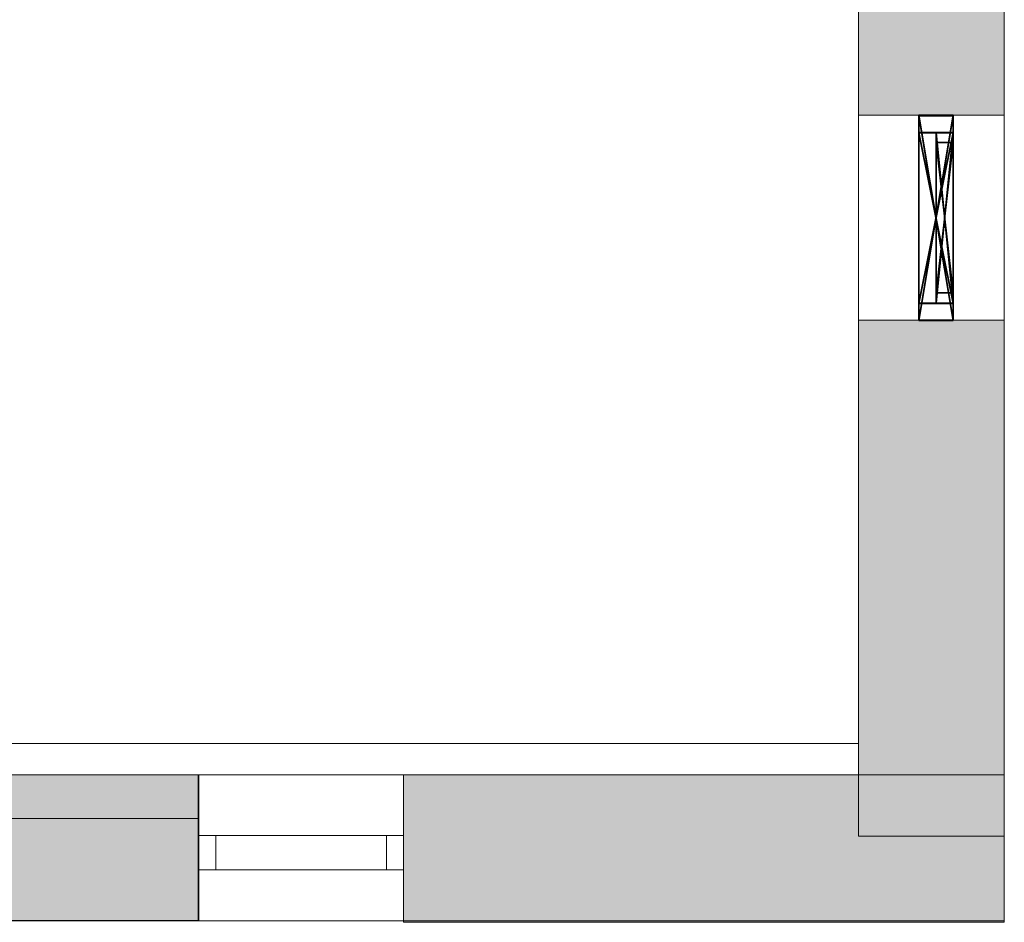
# Model space of a CAD drawing. Header units: inches. Extents: x 15 to 546804, y -66 to 267312.
# Tile 467 of 478: x 481541 to 484425, y 122342 to 124986. Entities that reach past the tile are written whole.
import ezdxf

# ---------------------------------------------------------------- set-up
doc = ezdxf.new("R2010")
doc.units = ezdxf.units.IN
doc.header["$MEASUREMENT"] = 0

# ---------------------------------------------------------------- blocks, each defined once
blk = doc.blocks.new('Group_26')
at = {"color": 8, "true_color": 0x6b767f}
for p, q in [((0, 0), (0, 0, 1800)), ((500, 0), (0, 0)), ((0, 0, 1800), (500, 0, 1800)), ((500, 0, 1800), (500, 0))]:
    blk.add_line(p, q, dxfattribs=at)
mesh = blk.add_polyface(dxfattribs=at)
corners = [(500, 0, 1800), (0, 0), (500, 0), (0, 0, 1800)]
mesh.append_faces([[corners[k] for k in face] for face in [(0, 1, 2), (1, 0, 3)]], dxfattribs={"vtx0": -1, "color": 8})
blk = doc.blocks.new('Component_22')
for p, q in [((0, 0), (0, 500)), ((0, 500), (0, 500, 500)), ((0, 500, 500), (0, 0, 500)), ((0, 500), (50, 500)), ((0, 500, 500), (50, 500, 500)), ((50, 0), (50, 500)), ((50, 500), (50, 500, 500)), ((50, 500, 500), (50, 0, 500)), ((0, 470, 30), (0, 470, 470)), ((0, 30, 30), (0, 470, 30)), ((0, 470, 470), (0, 30, 470)), ((0, 470, 30), (50, 470, 30)), ((0, 470, 470), (50, 470, 470)), ((50, 470, 30), (50, 470, 470)), ((50, 30, 30), (50, 470, 30)), ((50, 470, 470), (50, 30, 470)), ((0, 30, 470), (0, 30, 30)), ((0, 30, 30), (50, 30, 30)), ((0, 30, 470), (50, 30, 470)), ((50, 30, 470), (50, 30, 30)), ((0, 0, 500), (0, 0)), ((0, 0), (50, 0)), ((0, 0, 500), (50, 0, 500)), ((50, 0, 500), (50, 0))]:
    blk.add_line(p, q)
mesh = blk.add_polyface()
corners = [(0, 0, 500), (0, 30, 470), (0, 0), (0, 500, 500), (0, 470, 470), (0, 470, 30), (0, 30, 30), (0, 500)]
mesh.append_faces([[corners[k] for k in face] for face in [(0, 1, 2), (1, 3, 4), (4, 3, 5), (2, 6, 7), (6, 2, 1), (7, 5, 3)]], dxfattribs={"vtx0": -1, "vtx1": -1})
mesh.append_faces([[corners[k] for k in face] for face in [(1, 0, 3), (7, 6, 5)]], dxfattribs={"vtx0": -1, "vtx2": -1})
mesh = blk.add_polyface()
corners = [(50, 500), (0, 0), (0, 500), (50, 0)]
mesh.append_faces([[corners[k] for k in face] for face in [(0, 1, 2), (1, 0, 3)]], dxfattribs={"vtx0": -1})
mesh = blk.add_polyface()
corners = [(0, 500, 500), (50, 500), (0, 500), (50, 500, 500)]
mesh.append_faces([[corners[k] for k in face] for face in [(0, 1, 2), (1, 0, 3)]], dxfattribs={"vtx0": -1})
mesh = blk.add_polyface()
corners = [(50, 0, 500), (0, 500, 500), (0, 0, 500), (50, 500, 500)]
mesh.append_faces([[corners[k] for k in face] for face in [(0, 1, 2), (1, 0, 3)]], dxfattribs={"vtx0": -1})
mesh = blk.add_polyface()
corners = [(50, 0), (50, 30, 30), (50, 0, 500), (50, 500), (50, 470, 30), (50, 470, 470), (50, 30, 470), (50, 500, 500)]
mesh.append_faces([[corners[k] for k in face] for face in [(0, 1, 2), (1, 3, 4), (4, 3, 5), (2, 6, 7), (6, 2, 1), (7, 5, 3)]], dxfattribs={"vtx0": -1, "vtx1": -1})
mesh.append_faces([[corners[k] for k in face] for face in [(1, 0, 3), (7, 6, 5)]], dxfattribs={"vtx0": -1, "vtx2": -1})
mesh = blk.add_polyface()
corners = [(50, 470, 470), (0, 470, 30), (50, 470, 30), (0, 470, 470)]
mesh.append_faces([[corners[k] for k in face] for face in [(0, 1, 2), (1, 0, 3)]], dxfattribs={"vtx0": -1})
mesh = blk.add_polyface()
corners = [(50, 30, 30), (0, 470, 30), (0, 30, 30), (50, 470, 30)]
mesh.append_faces([[corners[k] for k in face] for face in [(0, 1, 2), (1, 0, 3)]], dxfattribs={"vtx0": -1})
mesh = blk.add_polyface()
corners = [(50, 470, 470), (0, 30, 470), (0, 470, 470), (50, 30, 470)]
mesh.append_faces([[corners[k] for k in face] for face in [(0, 1, 2), (1, 0, 3)]], dxfattribs={"vtx0": -1})
mesh = blk.add_polyface()
corners = [(0, 30, 470), (50, 30, 30), (0, 30, 30), (50, 30, 470)]
mesh.append_faces([[corners[k] for k in face] for face in [(0, 1, 2), (1, 0, 3)]], dxfattribs={"vtx0": -1})
mesh = blk.add_polyface()
corners = [(50, 0, 500), (0, 0), (50, 0), (0, 0, 500)]
mesh.append_faces([[corners[k] for k in face] for face in [(0, 1, 2), (1, 0, 3)]], dxfattribs={"vtx0": -1})

msp = doc.modelspace()

# ---------------------------------------------------------------- hatches: boundary and pattern name
at = {"lineweight": 20}
h = msp.add_hatch(color=7, dxfattribs=at)
h.dxf.hatch_style = 1
h.paths.add_polyline_path([(484425.1, 125305.7), (483997.6, 125305.7), (483997.6, 124705.7), (484175.1, 124705.7), (484175.1, 124707.1), (484275.1, 124707.1), (484425.1, 124705.7)])
h = msp.add_hatch(color=7, dxfattribs=at)
h.dxf.hatch_style = 1
h.paths.add_polyline_path([(483997.6, 122773.2), (484425.1, 122773.2), (484425.1, 124105.7), (483997.6, 124105.7)])
h = msp.add_hatch(color=7, dxfattribs=at)
h.dxf.hatch_style = 1
h.paths.add_polyline_path([(481465.1, 122346.8), (482063.4, 122346.8), (482063.4, 122773.2), (481465.1, 122773.2)])
h = msp.add_hatch(color=7, dxfattribs=at)
h.dxf.hatch_style = 1
h.paths.add_polyline_path([(482665.1, 122341.5), (484425.1, 122341.5), (484425.1, 122773.2), (482665.1, 122773.2)])

# ---------------------------------------------------------------- linework, layer by layer
at = {"color": 7, "lineweight": 20}
for p, q in [((483997.6, 141436.9, 300), (483997.6, 122865.7)), ((484425.1, 124705.7, 1016.7), (483997.6, 124705.7, 1016.7)), ((484425.1, 124705.7, 2916.7), (483997.6, 124705.7, 2916.7)), ((484425.1, 124705.7, 6500), (483997.6, 124705.7, 6500)), ((484425.1, 124705.7, 3600), (483997.6, 124705.7, 3600)), ((483997.6, 124705.7, 2916.7), (483997.6, 124105.7, 2916.7)), ((483997.6, 124705.7, 1016.7), (483997.6, 124705.7, 2916.7)), ((483997.6, 124705.7, 1016.7), (483997.6, 124105.7, 1016.7)), ((483997.6, 124105.7, 6500), (483997.6, 124705.7, 6500)), ((483997.6, 124705.7, 3600), (483997.6, 124705.7, 6500)), ((483997.6, 124705.7, 3600), (483997.6, 124105.7, 3600)), ((484425.1, 124705.7, 2916.7), (484425.1, 124105.7, 2916.7)), ((484425.1, 124705.7, 1016.7), (484425.1, 124705.7, 2916.7)), ((484425.1, 124705.7, 1016.7), (484425.1, 124105.7, 1016.7)), ((484425.1, 124105.7, 6500), (484425.1, 124705.7, 6500)), ((484425.1, 124705.7, 3600), (484425.1, 124705.7, 6500)), ((484425.1, 124705.7, 3600), (484425.1, 124105.7, 3600)), ((484425.1, 124105.7, 1016.7), (483997.6, 124105.7, 1016.7)), ((484425.1, 124105.7, 2916.7), (483997.6, 124105.7, 2916.7)), ((484425.1, 124105.7, 6500), (483997.6, 124105.7, 6500)), ((484425.1, 124105.7, 3600), (483997.6, 124105.7, 3600)), ((483997.6, 124105.7, 2916.7), (483997.6, 124105.7, 1016.7)), ((483997.6, 124105.7, 3600), (483997.6, 124105.7, 6500)), ((484425.1, 124105.7), (483997.6, 124105.7)), ((483997.6, 124105.7), (483997.6, 122773.2)), ((484425.1, 124105.7, 2916.7), (484425.1, 124105.7, 1016.7)), ((484425.1, 124105.7, 3600), (484425.1, 124105.7, 6500)), ((484425.1, 122773.2), (484425.1, 124105.7)), ((483997.6, 122865.7), (470665.1, 122865.7)), ((484425.1, 122773.2), (475165.1, 122773.2)), ((482063.4, 122773.2, 2900), (481465.1, 122773.2, 2900)), ((482063.4, 122346.8, 2900), (482063.4, 122773.2, 2900)), ((482065.1, 122345.7, 2900), (482065.1, 122773.2, 2900)), ((482665.1, 122773.2, 1000), (482065.1, 122773.2, 1000)), ((482065.1, 122773.2, 1000), (482065.1, 122773.2, 2900)), ((482065.1, 122773.2, 2900), (482665.1, 122773.2, 2900)), ((482065.1, 122645.7, 1000), (482065.1, 122773.2, 1000)), ((482665.1, 122345.7, 1000), (482665.1, 122773.2, 1000)), ((482665.1, 122345.7, 2900), (482665.1, 122773.2, 2900)), ((482665.1, 122773.2, 2900), (482665.1, 122773.2, 1000)), ((484425.1, 122773.2, 1000), (482665.1, 122773.2, 1000)), ((482665.1, 122773.2, 1000), (482665.1, 122341.5, 1000)), ((483997.6, 122773.2), (484425.1, 122773.2)), ((484425.1, 122345.7), (484425.1, 122773.2)), ((484425.1, 122345.7, 7500), (484425.1, 122773.2, 7500)), ((484425.1, 122341.5, 1000), (484425.1, 122773.2, 1000)), ((482065.1, 122345.7, 1000), (482065.1, 122645.7, 1000)), ((482065.1, 122595.7, 2900), (482065.1, 122595.7, 1000)), ((482065.1, 122595.7, 1000), (482665.1, 122595.7, 1000)), ((482665.1, 122595.7, 2900), (482065.1, 122595.7, 2900)), ((482065.1, 122595.7, 1000), (482065.1, 122495.7, 1000)), ((482065.1, 122595.7, 2900), (482065.1, 122495.7, 2900)), ((482115.1, 122595.7, 2850), (482615.1, 122595.7, 2850)), ((482615.1, 122595.7, 1050), (482115.1, 122595.7, 1050)), ((482115.1, 122595.7, 1050), (482115.1, 122595.7, 2850)), ((482115.1, 122595.7, 2850), (482115.1, 122495.7, 2850)), ((482115.1, 122595.7, 1050), (482115.1, 122495.7, 1050)), ((482115.1, 122595.7, 1050), (482115.1, 122595.7, 2850)), ((482615.1, 122595.7, 1050), (482115.1, 122595.7, 1050)), ((482115.1, 122595.7, 2850), (482615.1, 122595.7, 2850)), ((482615.1, 122595.7, 2850), (482615.1, 122595.7, 1050)), ((482615.1, 122595.7, 2850), (482615.1, 122495.7, 2850)), ((482615.1, 122595.7, 1050), (482615.1, 122495.7, 1050)), ((482615.1, 122595.7, 2850), (482615.1, 122595.7, 1050)), ((482665.1, 122595.7, 1000), (482665.1, 122595.7, 2900)), ((482665.1, 122595.7, 1000), (482665.1, 122495.7, 1000)), ((482665.1, 122595.7, 2900), (482665.1, 122495.7, 2900)), ((482065.1, 122495.7, 2900), (482065.1, 122495.7, 1000)), ((482065.1, 122495.7, 1000), (482665.1, 122495.7, 1000)), ((482665.1, 122495.7, 2900), (482065.1, 122495.7, 2900)), ((482115.1, 122495.7, 1050), (482115.1, 122495.7, 2850)), ((482115.1, 122495.7, 2850), (482615.1, 122495.7, 2850)), ((482615.1, 122495.7, 1050), (482115.1, 122495.7, 1050)), ((482615.1, 122495.7, 2850), (482615.1, 122495.7, 1050)), ((482665.1, 122495.7, 1000), (482665.1, 122495.7, 2900)), ((484425.1, 122345.7), (475165.1, 122345.7)), ((481465.1, 122346.8, 2900), (482063.4, 122346.8, 2900)), ((482065.1, 122345.7, 1000), (482065.1, 122345.7, 2900)), ((482065.1, 122345.7, 2900), (482665.1, 122345.7, 2900)), ((482065.1, 122345.7, 1000), (482665.1, 122345.7, 1000)), ((482665.1, 122345.7, 2900), (482665.1, 122345.7, 1000)), ((482665.1, 122341.5, 1000), (484425.1, 122341.5, 1000)), ((484425.1, 122345.7, 7500), (484425.1, 122345.7))]:
    msp.add_line(p, q, dxfattribs=at)
at = {"color": 7}
for p, q in [((484175.1, 124705.7, 3600), (484175.1, 124705.7, 6500)), ((484175.1, 124105.7, 3600), (484175.1, 124705.7, 3600)), ((484175.1, 124705.7, 6500), (484175.1, 124105.7, 6500)), ((484175.1, 124705.7, 3600), (484275.1, 124705.7, 3600)), ((484175.1, 124705.7, 6500), (484275.1, 124705.7, 6500)), ((484175.1, 124704.3, 1000), (484175.1, 124704.3, 2900)), ((484175.1, 124104.3, 1000), (484175.1, 124704.3, 1000)), ((484175.1, 124704.3, 2900), (484175.1, 124104.3, 2900)), ((484175.1, 124704.3, 1000), (484275.1, 124704.3, 1000)), ((484175.1, 124704.3, 2900), (484275.1, 124704.3, 2900)), ((484275.1, 124105.7, 3600), (484275.1, 124705.7, 3600)), ((484275.1, 124705.7, 3600), (484275.1, 124705.7, 6500)), ((484275.1, 124705.7, 6500), (484275.1, 124105.7, 6500)), ((484275.1, 124104.3, 1000), (484275.1, 124704.3, 1000)), ((484275.1, 124704.3, 1000), (484275.1, 124704.3, 2900)), ((484275.1, 124704.3, 2900), (484275.1, 124104.3, 2900)), ((484175.1, 124155.7, 6450), (484175.1, 124655.7, 6450)), ((484175.1, 124655.7, 6450), (484175.1, 124655.7, 3650)), ((484175.1, 124655.7, 3650), (484175.1, 124155.7, 3650)), ((484175.1, 124655.7, 6450), (484275.1, 124655.7, 6450)), ((484175.1, 124655.7, 3650), (484275.1, 124655.7, 3650)), ((484175.1, 124154.3, 2850), (484175.1, 124654.3, 2850)), ((484175.1, 124654.3, 2850), (484175.1, 124654.3, 1050)), ((484175.1, 124654.3, 1050), (484175.1, 124154.3, 1050)), ((484175.1, 124654.3, 2850), (484275.1, 124654.3, 2850)), ((484175.1, 124654.3, 1050), (484275.1, 124654.3, 1050)), ((484275.1, 124155.7, 6450), (484275.1, 124655.7, 6450)), ((484275.1, 124655.7, 6450), (484275.1, 124655.7, 5300)), ((484275.1, 124655.7, 3650), (484275.1, 124155.7, 3650)), ((484275.1, 124655.7, 5300), (484275.1, 124655.7, 4800)), ((484275.1, 124655.7, 4800), (484275.1, 124655.7, 3650)), ((484275.1, 124154.3, 2850), (484275.1, 124654.3, 2850)), ((484275.1, 124654.3, 2850), (484275.1, 124654.3, 1050)), ((484275.1, 124654.3, 1050), (484275.1, 124154.3, 1050)), ((484175.1, 124155.7, 3650), (484175.1, 124155.7, 6450)), ((484175.1, 124155.7, 6450), (484275.1, 124155.7, 6450)), ((484175.1, 124155.7, 3650), (484275.1, 124155.7, 3650)), ((484175.1, 124154.3, 1050), (484175.1, 124154.3, 2850)), ((484175.1, 124154.3, 2850), (484275.1, 124154.3, 2850)), ((484175.1, 124154.3, 1050), (484275.1, 124154.3, 1050)), ((484275.1, 124155.7, 3650), (484275.1, 124155.7, 4800)), ((484275.1, 124155.7, 4800), (484275.1, 124155.7, 5300)), ((484275.1, 124155.7, 5300), (484275.1, 124155.7, 6450)), ((484275.1, 124154.3, 1050), (484275.1, 124154.3, 2850)), ((484175.1, 124105.7, 6500), (484175.1, 124105.7, 3600)), ((484175.1, 124105.7, 3600), (484275.1, 124105.7, 3600)), ((484175.1, 124105.7, 6500), (484275.1, 124105.7, 6500)), ((484175.1, 124104.3, 2900), (484175.1, 124104.3, 1000)), ((484175.1, 124104.3, 1000), (484275.1, 124104.3, 1000)), ((484175.1, 124104.3, 2900), (484275.1, 124104.3, 2900)), ((484275.1, 124105.7, 6500), (484275.1, 124105.7, 3600)), ((484275.1, 124104.3, 2900), (484275.1, 124104.3, 1000))]:
    msp.add_line(p, q, dxfattribs=at)
at = {"color": 7, "lineweight": 20}
for points, invisible_edges in [([(483997.6, 132055.7), (483997.6, 122593.5), (484425.1, 132055.7)], 2), ([(484425.1, 122593.5), (484425.1, 132055.7), (483997.6, 122593.5)], 2), ([(484425.1, 124705.7, 6500), (483997.6, 124705.7, 3600), (484425.1, 124705.7, 3600)], 1), ([(483997.6, 124705.7, 3600), (484425.1, 124705.7, 6500), (483997.6, 124705.7, 6500)], 1), ([(484425.1, 124105.7, 3600), (483997.6, 124705.7, 3600), (483997.6, 124105.7, 3600)], 1), ([(483997.6, 124705.7, 3600), (484425.1, 124105.7, 3600), (484425.1, 124705.7, 3600)], 1), ([(484425.1, 124705.7, 6500), (483997.6, 124105.7, 6500), (483997.6, 124705.7, 6500)], 1), ([(483997.6, 124105.7, 6500), (484425.1, 124705.7, 6500), (484425.1, 124105.7, 6500)], 1), ([(484425.1, 124705.7, 2916.7), (483997.6, 124105.7, 2916.7), (483997.6, 124705.7, 2916.7)], 1), ([(483997.6, 124105.7, 2916.7), (484425.1, 124705.7, 2916.7), (484425.1, 124105.7, 2916.7)], 1), ([(484425.1, 124705.7, 2916.7), (483997.6, 124705.7, 1016.7), (484425.1, 124705.7, 1016.7)], 1), ([(483997.6, 124705.7, 1016.7), (484425.1, 124705.7, 2916.7), (483997.6, 124705.7, 2916.7)], 1), ([(484425.1, 124105.7, 1016.7), (483997.6, 124705.7, 1016.7), (483997.6, 124105.7, 1016.7)], 1), ([(483997.6, 124705.7, 1016.7), (484425.1, 124105.7, 1016.7), (484425.1, 124705.7, 1016.7)], 1), ([(483997.6, 124105.7, 3600), (484425.1, 124105.7, 6500), (484425.1, 124105.7, 3600)], 1), ([(484425.1, 124105.7, 6500), (483997.6, 124105.7, 3600), (483997.6, 124105.7, 6500)], 1), ([(483997.6, 124105.7, 1016.7), (484425.1, 124105.7, 2916.7), (484425.1, 124105.7, 1016.7)], 1), ([(484425.1, 124105.7, 2916.7), (483997.6, 124105.7, 1016.7), (483997.6, 124105.7, 2916.7)], 1), ([(475165.1, 122345.7), (475165.1, 122773.2), (484425.1, 122345.7)], 2), ([(484425.1, 122773.2), (484425.1, 122345.7), (475165.1, 122773.2)], 2), ([(481465.1, 122645.7, 1000), (481465.1, 122773.2, 1000), (482065.1, 122645.7, 1000)], 2), ([(482065.1, 122773.2, 1000), (482065.1, 122645.7, 1000), (481465.1, 122773.2, 1000)], 2), ([(482065.1, 122345.7, 2900), (482065.1, 122773.2, 2900), (482665.1, 122345.7, 2900)], 2), ([(482665.1, 122773.2, 2900), (482665.1, 122345.7, 2900), (482065.1, 122773.2, 2900)], 2), ([(482065.1, 122773.2, 1000), (482065.1, 122773.2, 2900), (482065.1, 122645.7, 1000)], 2), ([(482065.1, 122345.7, 2900), (482065.1, 122645.7, 1000), (482065.1, 122773.2, 2900)], 3), ([(482065.1, 122773.2, 1000), (482065.1, 122645.7, 1000), (482665.1, 122773.2, 1000)], 2), ([(482065.1, 122345.7, 1000), (482665.1, 122773.2, 1000), (482065.1, 122645.7, 1000)], 3), ([(482665.1, 122345.7, 1000), (482665.1, 122773.2, 1000), (482065.1, 122345.7, 1000)], 2), ([(482665.1, 122773.2, 2900), (482665.1, 122773.2, 1000), (482665.1, 122345.7, 2900)], 2), ([(482665.1, 122345.7, 1000), (482665.1, 122345.7, 2900), (482665.1, 122773.2, 1000)], 2), ([(484425.1, 122773.2), (484425.1, 122773.2, 7500), (484425.1, 122345.7)], 2), ([(484425.1, 122345.7, 7500), (484425.1, 122345.7), (484425.1, 122773.2, 7500)], 2), ([(482065.1, 122345.7, 1000), (482065.1, 122645.7, 1000), (482065.1, 122345.7, 2900)], 2), ([(482065.1, 122595.7, 2900), (482065.1, 122495.7, 2900), (482665.1, 122595.7, 2900)], 2), ([(482665.1, 122495.7, 2900), (482665.1, 122595.7, 2900), (482065.1, 122495.7, 2900)], 2), ([(482065.1, 122495.7, 1000), (482065.1, 122595.7, 1000), (482665.1, 122495.7, 1000)], 2), ([(482665.1, 122595.7, 1000), (482665.1, 122495.7, 1000), (482065.1, 122595.7, 1000)], 2), ([(482065.1, 122595.7, 2900), (482065.1, 122595.7, 1000), (482065.1, 122495.7, 2900)], 2), ([(482065.1, 122495.7, 1000), (482065.1, 122495.7, 2900), (482065.1, 122595.7, 1000)], 2), ([(482065.1, 122595.7, 1000), (482615.1, 122595.7, 1050), (482665.1, 122595.7, 1000)], 3), ([(482065.1, 122595.7, 2900), (482115.1, 122595.7, 1050), (482065.1, 122595.7, 1000)], 3), ([(482615.1, 122595.7, 1050), (482065.1, 122595.7, 1000), (482115.1, 122595.7, 1050)], 3), ([(482115.1, 122595.7, 2850), (482115.1, 122595.7, 1050), (482065.1, 122595.7, 2900)], 14), ([(482665.1, 122595.7, 2900), (482115.1, 122595.7, 2850), (482065.1, 122595.7, 2900)], 3), ([(482615.1, 122595.7, 1050), (482115.1, 122595.7, 1050), (482615.1, 122595.7, 2850)], 2), ([(482115.1, 122595.7, 2850), (482615.1, 122595.7, 2850), (482115.1, 122595.7, 1050)], 2), ([(482115.1, 122595.7, 1050), (482115.1, 122495.7, 1050), (482615.1, 122595.7, 1050)], 2), ([(482615.1, 122495.7, 1050), (482615.1, 122595.7, 1050), (482115.1, 122495.7, 1050)], 2), ([(482115.1, 122495.7, 2850), (482115.1, 122595.7, 2850), (482615.1, 122495.7, 2850)], 2), ([(482615.1, 122595.7, 2850), (482615.1, 122495.7, 2850), (482115.1, 122595.7, 2850)], 2), ([(482115.1, 122595.7, 1050), (482115.1, 122595.7, 2850), (482115.1, 122495.7, 1050)], 2), ([(482115.1, 122495.7, 2850), (482115.1, 122495.7, 1050), (482115.1, 122595.7, 2850)], 2), ([(482115.1, 122595.7, 2850), (482665.1, 122595.7, 2900), (482615.1, 122595.7, 2850)], 3), ([(482615.1, 122595.7, 2850), (482615.1, 122595.7, 1050), (482615.1, 122495.7, 2850)], 2), ([(482615.1, 122495.7, 1050), (482615.1, 122495.7, 2850), (482615.1, 122595.7, 1050)], 2), ([(482665.1, 122595.7, 2900), (482665.1, 122595.7, 1000), (482615.1, 122595.7, 1050)], 14), ([(482615.1, 122595.7, 2850), (482665.1, 122595.7, 2900), (482615.1, 122595.7, 1050)], 3), ([(482665.1, 122595.7, 1000), (482665.1, 122595.7, 2900), (482665.1, 122495.7, 1000)], 2), ([(482665.1, 122495.7, 2900), (482665.1, 122495.7, 1000), (482665.1, 122595.7, 2900)], 2), ([(482665.1, 122495.7, 1000), (482115.1, 122495.7, 1050), (482065.1, 122495.7, 1000)], 3), ([(482065.1, 122495.7, 2900), (482065.1, 122495.7, 1000), (482115.1, 122495.7, 1050)], 14), ([(482115.1, 122495.7, 2850), (482065.1, 122495.7, 2900), (482115.1, 122495.7, 1050)], 3), ([(482615.1, 122495.7, 2850), (482065.1, 122495.7, 2900), (482115.1, 122495.7, 2850)], 3), ([(482065.1, 122495.7, 2900), (482615.1, 122495.7, 2850), (482665.1, 122495.7, 2900)], 3), ([(482115.1, 122495.7, 1050), (482665.1, 122495.7, 1000), (482615.1, 122495.7, 1050)], 3), ([(482665.1, 122495.7, 2900), (482615.1, 122495.7, 1050), (482665.1, 122495.7, 1000)], 3), ([(482615.1, 122495.7, 2850), (482615.1, 122495.7, 1050), (482665.1, 122495.7, 2900)], 14), ([(481465.1, 122345.7, 1000), (482065.1, 122345.7, 1000), (481465.1, 122345.7, 2900)], 2), ([(482065.1, 122345.7, 2900), (481465.1, 122345.7, 2900), (482065.1, 122345.7, 1000)], 2)]:
    msp.add_3dface(points, dxfattribs=dict(at, invisible_edges=invisible_edges))

# ---------------------------------------------------------------- block references
at = {"color": 7, "xscale": -1}
for name, p, rotation in [('Group_26', (484175.1, 124154.3, 1050), 270), ('Component_22', (484225.1, 124655.7, 4800), 180)]:
    msp.add_blockref(name, p, dxfattribs=dict(at, rotation=rotation))

# ---------------------------------------------------------------- meshes
at = {"color": 7}
mesh = msp.add_polyface(dxfattribs=at)
corners = [(484275.1, 124705.7, 3600), (484175.1, 124105.7, 3600), (484275.1, 124105.7, 3600), (484175.1, 124705.7, 3600)]
mesh.append_faces([[corners[k] for k in face] for face in [(2, 1, 0), (3, 0, 1)]], dxfattribs={"vtx1": -1, "color": 7})
mesh = msp.add_polyface(dxfattribs=at)
corners = [(484175.1, 124705.7, 6500), (484275.1, 124105.7, 6500), (484175.1, 124105.7, 6500), (484275.1, 124705.7, 6500)]
mesh.append_faces([[corners[k] for k in face] for face in [(2, 1, 0), (3, 0, 1)]], dxfattribs={"vtx1": -1, "color": 7})
mesh = msp.add_polyface(dxfattribs=at)
corners = [(484275.1, 124705.7, 3600), (484175.1, 124705.7, 6500), (484175.1, 124705.7, 3600), (484275.1, 124705.7, 6500)]
mesh.append_faces([[corners[k] for k in face] for face in [(2, 1, 0), (3, 0, 1)]], dxfattribs={"vtx1": -1, "color": 7})
mesh = msp.add_polyface(dxfattribs=at)
corners = [(484175.1, 124705.7, 3600), (484175.1, 124655.7, 3650), (484175.1, 124105.7, 3600), (484175.1, 124705.7, 6500), (484175.1, 124655.7, 6450), (484175.1, 124155.7, 6450), (484175.1, 124155.7, 3650), (484175.1, 124105.7, 6500)]
mesh.append_faces([[corners[k] for k in face] for face in [(2, 1, 0), (4, 3, 1), (5, 3, 4), (7, 6, 2), (1, 2, 6), (3, 5, 7)]], dxfattribs={"vtx0": -1, "vtx1": -1, "color": 7})
mesh.append_faces([[corners[k] for k in face] for face in [(3, 0, 1), (5, 6, 7)]], dxfattribs={"vtx1": -1, "vtx2": -1, "color": 7})
mesh = msp.add_polyface(dxfattribs=at)
corners = [(484175.1, 124704.3, 1000), (484175.1, 124654.3, 1050), (484175.1, 124104.3, 1000), (484175.1, 124704.3, 2900), (484175.1, 124654.3, 2850), (484175.1, 124154.3, 2850), (484175.1, 124154.3, 1050), (484175.1, 124104.3, 2900)]
mesh.append_faces([[corners[k] for k in face] for face in [(2, 1, 0), (4, 3, 1), (5, 3, 4), (7, 6, 2), (1, 2, 6), (3, 5, 7)]], dxfattribs={"vtx0": -1, "vtx1": -1, "color": 7})
mesh.append_faces([[corners[k] for k in face] for face in [(3, 0, 1), (5, 6, 7)]], dxfattribs={"vtx1": -1, "vtx2": -1, "color": 7})
mesh = msp.add_polyface(dxfattribs=at)
corners = [(484275.1, 124704.3, 1000), (484175.1, 124104.3, 1000), (484275.1, 124104.3, 1000), (484175.1, 124704.3, 1000)]
mesh.append_faces([[corners[k] for k in face] for face in [(2, 1, 0), (3, 0, 1)]], dxfattribs={"vtx1": -1, "color": 7})
mesh = msp.add_polyface(dxfattribs=at)
corners = [(484275.1, 124704.3, 1000), (484175.1, 124704.3, 2900), (484175.1, 124704.3, 1000), (484275.1, 124704.3, 2900)]
mesh.append_faces([[corners[k] for k in face] for face in [(2, 1, 0), (3, 0, 1)]], dxfattribs={"vtx1": -1, "color": 7})
mesh = msp.add_polyface(dxfattribs=at)
corners = [(484175.1, 124704.3, 2900), (484275.1, 124104.3, 2900), (484175.1, 124104.3, 2900), (484275.1, 124704.3, 2900)]
mesh.append_faces([[corners[k] for k in face] for face in [(2, 1, 0), (3, 0, 1)]], dxfattribs={"vtx1": -1, "color": 7})
mesh = msp.add_polyface(dxfattribs=at)
corners = [(484275.1, 124105.7, 3600), (484275.1, 124155.7, 3650), (484275.1, 124705.7, 3600), (484275.1, 124105.7, 6500), (484275.1, 124155.7, 4800), (484275.1, 124155.7, 5300), (484275.1, 124155.7, 6450), (484275.1, 124655.7, 6450), (484275.1, 124655.7, 3650), (484275.1, 124705.7, 6500), (484275.1, 124655.7, 4800), (484275.1, 124655.7, 5300)]
mesh.append_faces([[corners[k] for k in face] for face in [(2, 1, 0), (4, 3, 1), (5, 3, 4), (6, 3, 5), (7, 3, 6), (9, 8, 2), (1, 2, 8), (3, 7, 9)]], dxfattribs={"vtx0": -1, "vtx1": -1, "color": 7})
mesh.append_faces([[corners[k] for k in face] for face in [(3, 0, 1), (10, 8, 9), (11, 10, 9), (7, 11, 9)]], dxfattribs={"vtx1": -1, "vtx2": -1, "color": 7})
mesh = msp.add_polyface(dxfattribs=at)
corners = [(484275.1, 124104.3, 1000), (484275.1, 124154.3, 1050), (484275.1, 124704.3, 1000), (484275.1, 124104.3, 2900), (484275.1, 124154.3, 2850), (484275.1, 124654.3, 2850), (484275.1, 124654.3, 1050), (484275.1, 124704.3, 2900)]
mesh.append_faces([[corners[k] for k in face] for face in [(2, 1, 0), (4, 3, 1), (5, 3, 4), (7, 6, 2), (1, 2, 6), (3, 5, 7)]], dxfattribs={"vtx0": -1, "vtx1": -1, "color": 7})
mesh.append_faces([[corners[k] for k in face] for face in [(3, 0, 1), (5, 6, 7)]], dxfattribs={"vtx1": -1, "vtx2": -1, "color": 7})
mesh = msp.add_polyface(dxfattribs=at)
corners = [(484275.1, 124655.7, 6450), (484175.1, 124155.7, 6450), (484275.1, 124155.7, 6450), (484175.1, 124655.7, 6450)]
mesh.append_faces([[corners[k] for k in face] for face in [(2, 1, 0), (3, 0, 1)]], dxfattribs={"vtx1": -1, "color": 7})
mesh = msp.add_polyface(dxfattribs=at)
corners = [(484175.1, 124655.7, 3650), (484275.1, 124155.7, 3650), (484175.1, 124155.7, 3650), (484275.1, 124655.7, 3650)]
mesh.append_faces([[corners[k] for k in face] for face in [(2, 1, 0), (3, 0, 1)]], dxfattribs={"vtx1": -1, "color": 7})
mesh = msp.add_polyface(dxfattribs=at)
corners = [(484275.1, 124655.7, 6450), (484175.1, 124655.7, 3650), (484175.1, 124655.7, 6450), (484275.1, 124655.7, 3650), (484275.1, 124655.7, 5300), (484275.1, 124655.7, 4800)]
mesh.append_faces([[corners[k] for k in face] for face in [(3, 0, 1)]], dxfattribs={"vtx0": -1, "vtx1": -1, "color": 7})
mesh.append_faces([[corners[k] for k in face] for face in [(2, 1, 0), (5, 4, 3)]], dxfattribs={"vtx1": -1, "color": 7})
mesh.append_faces([[corners[k] for k in face] for face in [(4, 0, 3)]], dxfattribs={"vtx1": -1, "vtx2": -1, "color": 7})
mesh = msp.add_polyface(dxfattribs=at)
corners = [(484175.1, 124655.7, 6450), (484175.1, 124155.7, 3650), (484175.1, 124655.7, 3650), (484175.1, 124155.7, 6450)]
mesh.append_faces([[corners[k] for k in face] for face in [(2, 1, 0), (3, 0, 1)]], dxfattribs={"vtx1": -1, "color": 7})
mesh = msp.add_polyface(dxfattribs=at)
corners = [(484275.1, 124654.3, 2850), (484175.1, 124154.3, 2850), (484275.1, 124154.3, 2850), (484175.1, 124654.3, 2850)]
mesh.append_faces([[corners[k] for k in face] for face in [(2, 1, 0), (3, 0, 1)]], dxfattribs={"vtx1": -1, "color": 7})
mesh = msp.add_polyface(dxfattribs=at)
corners = [(484275.1, 124654.3, 2850), (484175.1, 124654.3, 1050), (484175.1, 124654.3, 2850), (484275.1, 124654.3, 1050)]
mesh.append_faces([[corners[k] for k in face] for face in [(2, 1, 0), (3, 0, 1)]], dxfattribs={"vtx1": -1, "color": 7})
mesh = msp.add_polyface(dxfattribs=at)
corners = [(484175.1, 124654.3, 1050), (484275.1, 124154.3, 1050), (484175.1, 124154.3, 1050), (484275.1, 124654.3, 1050)]
mesh.append_faces([[corners[k] for k in face] for face in [(2, 1, 0), (3, 0, 1)]], dxfattribs={"vtx1": -1, "color": 7})
mesh = msp.add_polyface(dxfattribs=at)
corners = [(484275.1, 124155.7, 3650), (484175.1, 124155.7, 6450), (484175.1, 124155.7, 3650), (484275.1, 124155.7, 6450), (484275.1, 124155.7, 4800), (484275.1, 124155.7, 5300)]
mesh.append_faces([[corners[k] for k in face] for face in [(3, 0, 1)]], dxfattribs={"vtx0": -1, "vtx1": -1, "color": 7})
mesh.append_faces([[corners[k] for k in face] for face in [(2, 1, 0), (5, 4, 3)]], dxfattribs={"vtx1": -1, "color": 7})
mesh.append_faces([[corners[k] for k in face] for face in [(4, 0, 3)]], dxfattribs={"vtx1": -1, "vtx2": -1, "color": 7})
mesh = msp.add_polyface(dxfattribs=at)
corners = [(484275.1, 124154.3, 1050), (484175.1, 124154.3, 2850), (484175.1, 124154.3, 1050), (484275.1, 124154.3, 2850)]
mesh.append_faces([[corners[k] for k in face] for face in [(2, 1, 0), (3, 0, 1)]], dxfattribs={"vtx1": -1, "color": 7})
mesh = msp.add_polyface(dxfattribs=at)
corners = [(484275.1, 124105.7, 6500), (484175.1, 124105.7, 3600), (484175.1, 124105.7, 6500), (484275.1, 124105.7, 3600)]
mesh.append_faces([[corners[k] for k in face] for face in [(2, 1, 0), (3, 0, 1)]], dxfattribs={"vtx1": -1, "color": 7})
mesh = msp.add_polyface(dxfattribs=at)
corners = [(484275.1, 124104.3, 2900), (484175.1, 124104.3, 1000), (484175.1, 124104.3, 2900), (484275.1, 124104.3, 1000)]
mesh.append_faces([[corners[k] for k in face] for face in [(2, 1, 0), (3, 0, 1)]], dxfattribs={"vtx1": -1, "color": 7})

doc.saveas('drawing.dxf')
